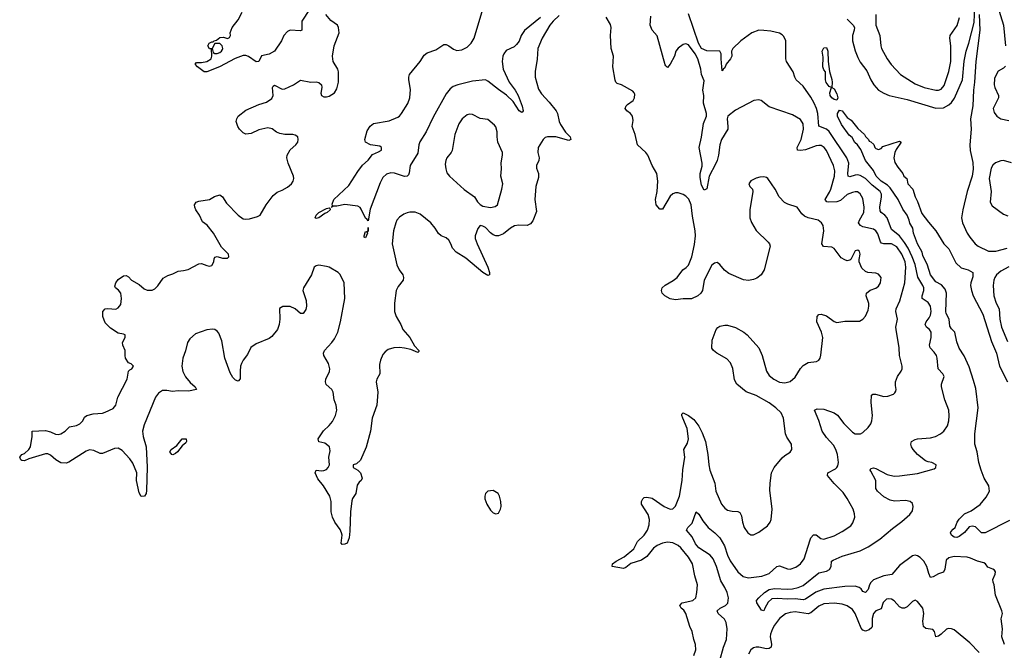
# Model space of a CAD drawing. Header units: inches. Extents: x 1449094 to 1618372, y 389908 to 534307.
# Tile 300 of 494: x 1530053 to 1537616, y 462486 to 467331. Entities that reach past the tile are written whole.
import ezdxf

# ---------------------------------------------------------------- set-up
doc = ezdxf.new("R2010")
doc.units = ezdxf.units.IN
doc.header["$MEASUREMENT"] = 0
doc.layers.add('B5436', color=7, linetype='Continuous')

msp = doc.modelspace()

# ---------------------------------------------------------------- linework, layer by layer
at = {"layer": 'B5436', "color": 5}
for points, elevation in [([(1537554.2, 467470), (1537610.3, 467290), (1537624.4, 467130)], 560), ([(1532279.1, 467410), (1532221.1, 467318.9), (1532220.7, 467250), (1532210, 467245.4), (1532130.2, 467249.8), (1532110, 467239.7), (1532083.1, 467210), (1532064.2, 467170), (1532010, 467089.4), (1531970, 467065.2), (1531910, 467054), (1531890, 467009), (1531870, 467006.3), (1531810, 467048.9), (1531790, 467056.5), (1531770, 467056.2), (1531707.5, 467032.5), (1531588, 466970), (1531489.6, 466929.6), (1531469.2, 466930), (1531419, 466970), (1531402, 466990), (1531410, 467002), (1531450, 467002.8), (1531490, 467010.7), (1531524, 467030), (1531529.2, 467050), (1531526, 467106), (1531510, 467108), (1531498, 467130), (1531508.7, 467150), (1531530, 467162), (1531538, 467162), (1531546, 467170), (1531565.2, 467174.8), (1531590, 467193.4), (1531618, 467198), (1531650, 467186.8), (1531664.7, 467195.3), (1531671.8, 467210), (1531669.2, 467230), (1531685.1, 467270), (1531730, 467330.8), (1531762, 467390)], 580), ([(1534053.2, 467346.8), (1533930, 467247.8), (1533905.1, 467210), (1533890, 467166.9), (1533870, 467139.8), (1533850, 467123.7), (1533790, 467093.8), (1533771.4, 467068.6), (1533764, 467050), (1533758.2, 467010), (1533765.8, 466950), (1533812, 466850), (1533859.2, 466790), (1533882.5, 466750), (1533913, 466667), (1533919.1, 466630), (1533915.8, 466624.2), (1533910, 466619.3), (1533890, 466632), (1533842.5, 466702.6), (1533792, 466752), (1533730, 466794.9), (1533650, 466858.7), (1533630, 466868.3), (1533530, 466857.6), (1533417.3, 466830), (1533382.8, 466817.2), (1533359.5, 466800.5), (1533330, 466760.5), (1533230, 466581.7), (1533174.7, 466470), (1533127.5, 466392.5), (1533118.5, 466370), (1533110, 466305.2), (1533051.5, 466210), (1533045.8, 466154.1), (1533039.9, 466140.1), (1533030, 466129.4), (1533010, 466125.6), (1532932.9, 466152.9), (1532904.2, 466155.8), (1532870, 466145.4), (1532842.2, 466117.8), (1532822.6, 466077.4), (1532745.3, 465874.8), (1532730, 465786), (1532720.2, 465800.2), (1532710, 465805.2), (1532676.6, 465876.6), (1532668.1, 465888.1), (1532650, 465899.5), (1532550, 465912), (1532490, 465897.6), (1532462, 465898), (1532447.3, 465887.3), (1532456.4, 465903.6), (1532454, 465914), (1532467, 465950), (1532581.6, 466058.4), (1532650, 466165.5), (1532686.9, 466213.1), (1532730, 466252.2), (1532763.6, 466296.4), (1532810, 466315.5), (1532832.3, 466330), (1532833.2, 466350), (1532820.2, 466360.2), (1532748, 466370), (1532709, 466390), (1532705.2, 466410), (1532722.7, 466477.3), (1532745.6, 466514.4), (1532770, 466534.9), (1532890, 466554.9), (1532957.5, 466582.5), (1532969.7, 466590.3), (1532985.1, 466610), (1533033.1, 466686.9), (1533049.8, 466730), (1533054.6, 466794.6), (1533041, 466870), (1533041, 466890), (1533047.1, 466910), (1533128.7, 467010), (1533160.4, 467059.6), (1533183.4, 467076.6), (1533250, 467099.7), (1533310, 467140.3), (1533330, 467139.6), (1533350, 467130.3), (1533384, 467104), (1533410, 467094.9), (1533450, 467099.7), (1533490, 467121.3), (1533519.7, 467150), (1533543.9, 467190), (1533610, 467410.8)], 560), ([(1536410, 467336.3), (1536455.7, 467290), (1536464.1, 467270), (1536463.2, 467250), (1536451, 467210), (1536450.9, 467170), (1536470, 467092.4), (1536490, 467040.9), (1536510, 467005.5), (1536558.8, 466938.8), (1536590, 466868.5), (1536612.6, 466830), (1536650, 466790.2), (1536690, 466765.6), (1536730.7, 466750), (1536870, 466716.8), (1537090, 466652.2), (1537150, 466655.1), (1537190, 466676.1), (1537210, 466695.6), (1537232.1, 466727.9), (1537295.1, 466870), (1537307.3, 467012.7), (1537324.1, 467090), (1537344.2, 467150), (1537385.2, 467310), (1537390, 467432)], 540), ([(1534196.9, 467363.1), (1534150, 467319.8), (1534125.1, 467290), (1534066, 467190), (1534033.7, 467110), (1534028.6, 467028.6), (1534013.5, 466933.5), (1534013.6, 466890), (1534037.2, 466797.2), (1534060.7, 466760.7), (1534118.8, 466698.8), (1534172.8, 466630), (1534184.7, 466610), (1534197.3, 466550), (1534207.2, 466527.2), (1534246.2, 466466.2), (1534281.3, 466430), (1534286.8, 466410), (1534270, 466402.4), (1534171.8, 466431.8), (1534107.9, 466432.1), (1534090, 466425.6), (1534072.7, 466410), (1534036.3, 466350), (1534032.7, 466310), (1534044.4, 466270), (1534041.1, 466250), (1534023.2, 466210), (1534023.2, 466190), (1534037.2, 466150), (1534039, 466119), (1534017.5, 466050), (1534009.3, 465950), (1534021.7, 465858.3), (1533993.5, 465786.5), (1533977, 465763), (1533950.2, 465749.8), (1533887.9, 465752.1), (1533852.8, 465747.2), (1533824, 465730), (1533770, 465686.6), (1533730, 465669.4), (1533710, 465669.5), (1533690, 465678), (1533670, 465692.7), (1533630, 465735.1), (1533610, 465746), (1533590, 465749), (1533572.7, 465727.3), (1533552.7, 465670), (1533552.4, 465650), (1533565.7, 465610), (1533648, 465430), (1533662.8, 465390), (1533662, 465370), (1533650, 465365.2), (1533610, 465387.8), (1533478.7, 465498.7), (1533404.7, 465544.7), (1533376.5, 465576.5), (1533365.4, 465610), (1533350, 465637.6), (1533330, 465655.8), (1533290, 465669.7), (1533270, 465688.3), (1533243.1, 465730), (1533210, 465769.7), (1533130, 465835.8), (1533090, 465852.4), (1533050, 465852.8), (1533030, 465848), (1533002.8, 465837.3), (1532970, 465814.5), (1532950.4, 465790), (1532941.3, 465770), (1532924, 465710), (1532914.9, 465610), (1532950, 465446.8), (1532967.2, 465410), (1532997, 465370), (1533002, 465350), (1532997.6, 465330), (1532959.9, 465280.1), (1532946, 465250), (1532932.2, 465152.2), (1532932.4, 465090), (1532946, 465050), (1532980.4, 464990), (1532995.8, 464950), (1533050.2, 464890.2), (1533085.8, 464825.9), (1533118, 464790), (1533118, 464782), (1533110, 464774), (1533058.2, 464798.2), (1533010, 464807.6), (1532970, 464811.9), (1532926, 464810), (1532883.9, 464796.1), (1532859.5, 464780.5), (1532842.3, 464757.7), (1532824.8, 464715.2), (1532817.6, 464682.4), (1532818.7, 464610), (1532795.3, 464570), (1532790.3, 464550), (1532805, 464470), (1532795.4, 464370), (1532760.8, 464270), (1532748.3, 464170), (1532713.5, 464046.5), (1532671.7, 463948.3), (1532641.1, 463918.9), (1532614, 463910), (1532614, 463890), (1532650, 463871.3), (1532670, 463850.7), (1532684.7, 463810), (1532676, 463790), (1532661.1, 463778.9), (1532644.4, 463755.6), (1532634.4, 463690), (1532610, 463652), (1532604.8, 463635.2), (1532595.1, 463550), (1532590, 463402), (1532583.2, 463350), (1532568.9, 463310), (1532550, 463301.2), (1532530, 463299), (1532523.2, 463310), (1532529.1, 463370), (1532525.7, 463390), (1532514.1, 463414.1), (1532474, 463470), (1532456, 463510), (1532446.4, 463550), (1532444.2, 463630), (1532434.7, 463670), (1532386.6, 463750), (1532342.7, 463802.7), (1532323.7, 463850), (1532329.4, 463870.6), (1532370, 463864.9), (1532390, 463866.7), (1532410, 463874.9), (1532423.6, 463890), (1532432.4, 463910), (1532427.8, 463970), (1532438.7, 464018.7), (1532432, 464050), (1532396.6, 464076.6), (1532350, 464089), (1532345.2, 464110), (1532386.4, 464173.6), (1532430, 464212.7), (1532455, 464244.9), (1532478.3, 464290), (1532488.3, 464331.7), (1532482.7, 464370), (1532468.8, 464410), (1532461.7, 464470), (1532450.6, 464490.6), (1532408, 464528), (1532401.1, 464550), (1532403.5, 464570), (1532432.3, 464627.7), (1532434.3, 464650), (1532424, 464690), (1532388.7, 464750), (1532387.4, 464770), (1532394.3, 464790), (1532449.6, 464850), (1532470, 464879.3), (1532496.4, 464930), (1532517.6, 465010), (1532549.8, 465190), (1532545.1, 465310), (1532514.5, 465374.5), (1532499, 465390), (1532430, 465429.3), (1532410, 465435.1), (1532350, 465446), (1532330, 465441.2), (1532316, 465430), (1532294.9, 465370), (1532232.7, 465270), (1532228.4, 465250), (1532253, 465173), (1532255.3, 465130), (1532250, 465104), (1532230, 465072.7), (1532210, 465072.7), (1532169.3, 465110), (1532130, 465127.3), (1532073.4, 465126.6), (1532047.5, 465112.5), (1532050.5, 465030), (1532046, 464990), (1532033, 464950), (1531990, 464898), (1531970, 464880.7), (1531870, 464840.9), (1531827.4, 464812.6), (1531802, 464758), (1531770, 464716), (1531757, 464690), (1531750.3, 464670), (1531746.7, 464630), (1531747.1, 464572.9), (1531730, 464554), (1531710, 464561.2), (1531690, 464581.2), (1531670, 464619.3), (1531628.3, 464731.7), (1531604.4, 464864.4), (1531581.7, 464921.7), (1531570, 464939.3), (1531551.3, 464951.3), (1531534.7, 464954.7), (1531490, 464948), (1531402.4, 464917.6), (1531359.9, 464880.1), (1531342.6, 464850), (1531327, 464787), (1531306.4, 464730), (1531298.5, 464670), (1531307.2, 464627.2), (1531326.6, 464586.6), (1531363, 464543), (1531401, 464510), (1531411.3, 464490), (1531350, 464477.6), (1531270, 464480.7), (1531226, 464474), (1531182.4, 464482.4), (1531150, 464481.6), (1531118.4, 464461.6), (1531096.4, 464430), (1531010, 464219.3), (1530997, 464170), (1531002.4, 464130), (1531024.7, 464050), (1531032.8, 463892.8), (1531027.2, 463712.8), (1531023.8, 463690), (1531010.5, 463670), (1530986.7, 463666.7), (1530970, 463696), (1530950.7, 463790), (1530951.6, 463850), (1530922.9, 463922.9), (1530897.8, 463957.8), (1530841.2, 464021.2), (1530810, 464039.8), (1530782.5, 464037.4), (1530690, 463997.2), (1530670, 463998.5), (1530622.3, 464022.3), (1530590, 464025.6), (1530564.7, 464015.3), (1530430, 463932.2), (1530410, 463924.9), (1530370, 463926.9), (1530330.8, 463950), (1530290, 463986), (1530270, 463995), (1530250, 463996.5), (1530122.4, 463957.6), (1530090, 463942.7), (1530070, 463943.8), (1530061.1, 463950), (1530053, 463970), (1530069.6, 463990), (1530090, 463999.5), (1530124.2, 464030), (1530135.1, 464050), (1530149.2, 464130), (1530149.4, 464170.6), (1530250, 464174.8), (1530290, 464164.9), (1530327.7, 464147.7), (1530350, 464145.2), (1530370, 464150.2), (1530402, 464170), (1530435.6, 464204.4), (1530490, 464213.6), (1530514.7, 464225.3), (1530539.2, 464250), (1530550, 464276.3), (1530569.2, 464290), (1530617.8, 464302.2), (1530690, 464308.7), (1530710, 464315.8), (1530770, 464345), (1530790.8, 464370), (1530805.7, 464430), (1530878.3, 464570), (1530890, 464632), (1530898, 464642), (1530914, 464650), (1530928, 464670), (1530910, 464688), (1530890, 464695.3), (1530866.6, 464730), (1530862, 464750), (1530862.9, 464790), (1530844.5, 464830), (1530842.7, 464850), (1530862.7, 464890), (1530864, 464910), (1530850, 464916.2), (1530810, 464921.6), (1530750, 464961), (1530710, 465002), (1530691.5, 465050), (1530692.3, 465090), (1530709.6, 465110.4), (1530730, 465113.4), (1530792.1, 465107.9), (1530810, 465118), (1530830, 465142), (1530836, 465190), (1530829.3, 465230), (1530812, 465252), (1530789.2, 465270), (1530784.8, 465284.8), (1530792.3, 465310), (1530810, 465336.3), (1530850, 465364), (1530870, 465366.8), (1530890, 465356), (1530911, 465330), (1530970, 465295.5), (1531010, 465263), (1531032.1, 465252.1), (1531070, 465253.7), (1531090, 465263.7), (1531113.7, 465286.3), (1531154.6, 465345.4), (1531190, 465366.7), (1531230, 465379.5), (1531270, 465399.5), (1531310, 465403.1), (1531347.2, 465412.8), (1531430, 465455.8), (1531450, 465457.6), (1531490, 465441.6), (1531510, 465438.4), (1531530, 465443.8), (1531543.6, 465470), (1531546, 465494), (1531552.7, 465507.3), (1531569.4, 465510.6), (1531610, 465498.7), (1531650, 465498.8), (1531659.3, 465510), (1531656, 465530), (1531602.3, 465582.3), (1531540.5, 465690), (1531491.8, 465751.8), (1531458.3, 465778.3), (1531435.1, 465830), (1531406, 465870), (1531397.6, 465890), (1531395.6, 465910), (1531409.4, 465930), (1531430, 465937.4), (1531509.7, 465950.3), (1531550, 465972.7), (1531590, 465984.9), (1531610, 465970.8), (1531642, 465922), (1531730, 465828.2), (1531770, 465802.4), (1531790, 465797.6), (1531818, 465802), (1531880.8, 465819.2), (1531900.9, 465830), (1531947.3, 465910), (1531998.7, 465981.3), (1532030, 466004.9), (1532070, 466020.4), (1532110, 466043.8), (1532139.5, 466070), (1532154.5, 466090), (1532159.5, 466110), (1532157, 466130), (1532114, 466230), (1532105.1, 466270), (1532106.6, 466290), (1532129.6, 466330.4), (1532174, 466370), (1532188.7, 466390), (1532193.2, 466410), (1532188.7, 466430), (1532170, 466444), (1532150, 466449), (1532090, 466449.3), (1532050, 466457.2), (1532026.8, 466466.8), (1531991.9, 466491.9), (1531960.2, 466500.2), (1531890, 466485.6), (1531830, 466458), (1531790, 466452.7), (1531770, 466462.7), (1531741.2, 466490), (1531729.3, 466510), (1531716, 466550), (1531720.7, 466570), (1531732, 466590), (1531790, 466635.5), (1531890, 466679.3), (1531950, 466698.7), (1531990, 466726.4), (1532001.1, 466750), (1531995.1, 466810), (1531999, 466821), (1532010, 466827.3), (1532070, 466798.4), (1532090, 466799.5), (1532156, 466830), (1532210, 466866.8), (1532290, 466852.4), (1532330, 466853.7), (1532350, 466848.2), (1532370.4, 466830), (1532374.9, 466810), (1532367.1, 466767.1), (1532371.3, 466750), (1532390, 466738.8), (1532410, 466737.3), (1532430, 466743), (1532471.6, 466770), (1532490, 466801), (1532502.4, 466850), (1532501.6, 466930), (1532497.6, 466950), (1532461.3, 467010), (1532456.3, 467050), (1532469.7, 467130), (1532507, 467230), (1532502.7, 467270), (1532493.2, 467290), (1532444, 467324), (1532404.2, 467370)], 580), ([(1535232.4, 462447.6), (1535247.1, 462490), (1535244.5, 462530), (1535231, 462570), (1535219.1, 462630), (1535201.4, 462670), (1535170.8, 462770), (1535153.6, 462793.6), (1535133.3, 462810), (1535122.4, 462830), (1535140.9, 462850), (1535224.5, 462870), (1535245.7, 462890), (1535254.8, 462930), (1535258.9, 462990), (1535238.2, 463058.1), (1535219.8, 463150), (1535190, 463201.1), (1535130, 463274.5), (1535110, 463291.9), (1535070, 463312.4), (1535030, 463316), (1534990, 463308.2), (1534950, 463290.6), (1534920.2, 463270), (1534870, 463208.1), (1534830, 463178), (1534747.4, 463152.6), (1534710, 463123.1), (1534690, 463115.4), (1534604, 463130), (1534606.6, 463150), (1534634, 463170), (1534696.3, 463203.7), (1534770, 463265.5), (1534797.5, 463322.5), (1534849.8, 463370), (1534875.7, 463410), (1534888, 463450), (1534890.6, 463490), (1534880.2, 463530), (1534828.2, 463610), (1534828.2, 463630), (1534839.7, 463650), (1534850, 463659), (1534870, 463664), (1534910, 463654), (1535002.4, 463590), (1535050, 463570.3), (1535070, 463572.4), (1535090, 463594), (1535119.8, 463670), (1535141.8, 463790), (1535147.1, 463872.9), (1535162.2, 463970), (1535154.3, 464030), (1535181.2, 464078.8), (1535189.8, 464110), (1535181.1, 464190), (1535146, 464270), (1535139, 464290), (1535140.2, 464299.8), (1535150, 464310.7), (1535190, 464290.5), (1535230, 464259.3), (1535270, 464208), (1535295.9, 464155.9), (1535320.7, 464090), (1535339.7, 463990), (1535345.5, 463910), (1535353.1, 463870), (1535391.4, 463771.4), (1535400.3, 463710), (1535444.9, 463610), (1535470, 463577.6), (1535490, 463563.1), (1535524.4, 463555.6), (1535570, 463553), (1535584.7, 463544.7), (1535598.3, 463518.3), (1535604.9, 463470), (1535617.1, 463430), (1535644.9, 463390), (1535670, 463374), (1535690, 463373.4), (1535730, 463392.7), (1535796.6, 463443.4), (1535818.4, 463470), (1535825.6, 463490), (1535834, 463570), (1535816.1, 463716.1), (1535816.9, 463770), (1535827.6, 463850), (1535847.8, 463890), (1535910, 463965.5), (1535930, 463983.8), (1535971.5, 464008.5), (1535982.7, 464030), (1535980.9, 464070), (1535944.5, 464124.5), (1535934.7, 464150), (1535920.4, 464270), (1535903.1, 464310), (1535861.7, 464350), (1535810, 464387.7), (1535710, 464443.9), (1535632.9, 464472.9), (1535560.9, 464530), (1535543.3, 464563.3), (1535531.5, 464651.5), (1535513.8, 464693.8), (1535485.4, 464725.4), (1535408.7, 464770), (1535382, 464790), (1535370, 464808), (1535373.2, 464870), (1535403.7, 464950), (1535414.2, 464965.8), (1535430, 464977.3), (1535470, 464985.5), (1535490, 464983.8), (1535550, 464966.7), (1535615.5, 464930), (1535640.4, 464910), (1535730, 464810.6), (1535755.8, 464750), (1535789.1, 464630), (1535810, 464597.6), (1535844.9, 464570), (1535890, 464546), (1535930, 464540.8), (1535970, 464552), (1536010, 464584.4), (1536050, 464650.4), (1536070, 464674.4), (1536110, 464696.4), (1536173.8, 464706.2), (1536190, 464714.8), (1536200.9, 464730), (1536207.5, 464752.5), (1536221.1, 464890), (1536211.7, 464931.7), (1536177, 465010), (1536177.2, 465050), (1536190, 465066), (1536210, 465067.7), (1536250, 465055.5), (1536310, 465013.4), (1536330, 465006), (1536390, 465014.9), (1536504.1, 465015.9), (1536530, 465030.6), (1536550, 465054), (1536570, 465100.7), (1536576, 465130), (1536575.6, 465150), (1536555.1, 465210), (1536558.4, 465230), (1536586, 465254), (1536630, 465268.4), (1536650, 465284.9), (1536664.5, 465310), (1536669.3, 465350), (1536650, 465377.2), (1536630, 465383.7), (1536568.2, 465388.2), (1536550, 465396.2), (1536522.7, 465422.7), (1536500.7, 465470), (1536500.5, 465490), (1536509.6, 465530), (1536504.5, 465550), (1536490, 465561.6), (1536470, 465555.6), (1536437.3, 465490), (1536430, 465483.7), (1536410, 465479.7), (1536390, 465485.7), (1536362.7, 465502.7), (1536310, 465574.3), (1536290, 465583.5), (1536227.7, 465587.7), (1536214, 465610), (1536228.4, 465710), (1536223.5, 465750), (1536213, 465770), (1536186, 465790), (1536110, 465809.7), (1536081.8, 465821.8), (1536060.3, 465840.3), (1536026, 465890), (1535954, 465914), (1535927.9, 465927.9), (1535885.6, 465970), (1535856.2, 466030), (1535799.3, 466110), (1535790, 466118), (1535770, 466123.7), (1535738.5, 466121.5), (1535710, 466112.7), (1535670, 466092.3), (1535654, 466070), (1535660.7, 466050), (1535680.7, 466030), (1535685.5, 466010), (1535661.3, 465870), (1535662.4, 465810), (1535673.5, 465773.5), (1535710, 465710.6), (1535802.2, 465622.2), (1535812.2, 465610), (1535816.5, 465590), (1535771.5, 465410), (1535749.3, 465370.7), (1535715.5, 465344.5), (1535690, 465334), (1535650, 465326.6), (1535612.6, 465332.6), (1535501.2, 465381.2), (1535466.8, 465406.8), (1535430, 465449.3), (1535410, 465465.2), (1535390, 465461.2), (1535370, 465444), (1535310.4, 465330), (1535298.9, 465250), (1535284.9, 465230), (1535261.6, 465210), (1535212.7, 465187.3), (1535150, 465187.1), (1535090, 465179.3), (1535050, 465186), (1535007.4, 465210), (1534988.2, 465230), (1534982.2, 465250), (1534988.3, 465271.7), (1535010, 465290.9), (1535073.5, 465326.5), (1535102.6, 465350), (1535145.4, 465410), (1535172.4, 465427.6), (1535190, 465446.3), (1535215.3, 465510), (1535235.7, 465604.3), (1535243.7, 465670), (1535241.6, 465710), (1535221.5, 465821.5), (1535211.2, 465910), (1535191.5, 465951.5), (1535170, 465974.8), (1535150, 465988.7), (1535110, 466000.4), (1535090, 465999.8), (1535070, 465992.4), (1535050, 465976.3), (1534990, 465876), (1534970, 465875.1), (1534942.4, 465910), (1534937.7, 465950), (1534949.8, 466010), (1534953.5, 466090), (1534945.8, 466150), (1534912.2, 466210), (1534878, 466290), (1534863.7, 466310), (1534799.6, 466370), (1534780.7, 466450), (1534758, 466510), (1534764.4, 466555.6), (1534759.7, 466590), (1534744.2, 466610), (1534716.2, 466630), (1534704.2, 466650), (1534711.8, 466670), (1534720.9, 466679.1), (1534765.2, 466710), (1534776, 466730), (1534778, 466758), (1534774, 466770), (1534762, 466782), (1534675.3, 466830), (1534642, 466842), (1534631.8, 466851.8), (1534626.2, 466866.2), (1534608.2, 466970), (1534613.3, 467050), (1534596.9, 467110), (1534592.2, 467210), (1534596.4, 467270), (1534590, 467295.1), (1534557.4, 467350)], 580), ([(1535430, 462408.4), (1535458.2, 462510), (1535483.1, 462570), (1535488.1, 462650), (1535480.4, 462700.4), (1535465.9, 462725.9), (1535418, 462770), (1535411.6, 462790), (1535434.5, 462810), (1535475.6, 462830), (1535491.5, 462848.5), (1535496.2, 462890), (1535486.3, 462930), (1535470, 462967.8), (1535439.1, 463019.1), (1535406.5, 463130), (1535380.8, 463190), (1535356.6, 463216.6), (1535270, 463274), (1535245.2, 463305.2), (1535217.9, 463357.9), (1535175.6, 463410), (1535185.1, 463430), (1535218.2, 463461.8), (1535249.8, 463550.2), (1535270, 463532), (1535301.4, 463481.4), (1535342.4, 463430), (1535393.6, 463390), (1535430, 463351.3), (1535465.9, 463290), (1535490, 463216.5), (1535510, 463172.7), (1535570, 463090.2), (1535610, 463054.2), (1535650, 463042.4), (1535754.7, 463054.7), (1535810, 463075.8), (1535869.7, 463130), (1535890, 463135.8), (1535950, 463112.7), (1535970, 463110.3), (1536015.7, 463124.3), (1536050, 463150.4), (1536079.7, 463190), (1536124, 463336), (1536130, 463350.4), (1536150, 463372.4), (1536170, 463372.2), (1536206.2, 463346.2), (1536230, 463340.8), (1536310, 463366), (1536370, 463398.5), (1536436.3, 463443.7), (1536453.2, 463466.8), (1536466.9, 463510), (1536466.2, 463533.8), (1536456, 463570), (1536410, 463653.3), (1536378.4, 463698.4), (1536310, 463767.3), (1536258, 463830), (1536261.2, 463850), (1536318.5, 463881.5), (1536329.7, 463890.3), (1536336.6, 463903.4), (1536341.7, 463930), (1536334.2, 463990), (1536321.4, 464030), (1536303.5, 464063.5), (1536250, 464121.3), (1536217.2, 464170), (1536192.1, 464252.1), (1536159, 464330), (1536179.3, 464340.7), (1536230, 464338.9), (1536310.2, 464310.2), (1536334, 464294), (1536384.2, 464230), (1536450, 464161.6), (1536470, 464148.7), (1536511.3, 464148.7), (1536530, 464158.8), (1536570, 464198.8), (1536590, 464226), (1536599.5, 464250), (1536603.6, 464290), (1536592.2, 464390), (1536594.8, 464445.2), (1536606.6, 464453.4), (1536626.3, 464453.7), (1536690, 464437.1), (1536721.2, 464438.8), (1536764.8, 464455.2), (1536776.2, 464463.8), (1536783.2, 464476.8), (1536786, 464490), (1536779.6, 464519.6), (1536779.7, 464550), (1536796, 464590), (1536823.1, 464630), (1536830.9, 464650), (1536832.2, 464670), (1536811, 464750), (1536807.1, 464810), (1536784.4, 464950), (1536782.6, 464970), (1536796.1, 465030), (1536782.2, 465090), (1536784.8, 465110), (1536814.6, 465170), (1536851.1, 465308.9), (1536859.9, 465430), (1536853.5, 465470), (1536829.9, 465530), (1536790, 465585), (1536750, 465608.6), (1536690, 465609.1), (1536673.8, 465613.8), (1536664.3, 465624.3), (1536645, 465685), (1536629.9, 465709.9), (1536610, 465721), (1536530, 465740.2), (1536511.1, 465750), (1536501.7, 465761.7), (1536497.2, 465770), (1536504.8, 465790), (1536535.7, 465850), (1536540.2, 465890), (1536530, 465957.2), (1536510, 465993.6), (1536488, 466008), (1536470, 466009.7), (1536450, 466004.4), (1536410, 465987.1), (1536357.7, 465942.3), (1536328.8, 465931.2), (1536268.6, 465928.6), (1536252.9, 465932.9), (1536243.6, 465943.6), (1536240.4, 465950), (1536273.8, 466006.2), (1536282.7, 466030), (1536310.5, 466130), (1536313.8, 466170), (1536303.5, 466210), (1536250, 466327.3), (1536233.5, 466350), (1536210, 466363.9), (1536190, 466365.8), (1536170, 466362.3), (1536090, 466332.4), (1536050, 466326.1), (1536028.1, 466328.1), (1536024.8, 466350), (1536054.4, 466410), (1536073, 466490), (1536069.7, 466530), (1536050, 466564.2), (1535990, 466599.1), (1535810, 466662.6), (1535749.2, 466710), (1535730, 466716.4), (1535690.8, 466710), (1535550, 466635.8), (1535492.7, 466590), (1535486, 466570), (1535493.4, 466510), (1535491.2, 466490), (1535443.2, 466410), (1535430, 466369.3), (1535419.8, 466290), (1535410.1, 466249.9), (1535398.7, 466221.3), (1535347.7, 466130), (1535330, 466032.3), (1535310, 466020.9), (1535290, 466060.9), (1535278.5, 466118.5), (1535279.9, 466150), (1535294.2, 466205.8), (1535295.9, 466230), (1535272.6, 466350), (1535290, 466428), (1535305.1, 466534.9), (1535329.6, 466590.4), (1535329.7, 466610), (1535306.6, 466690), (1535307.8, 466750), (1535299.8, 466790), (1535310, 466862), (1535289.6, 466910), (1535286, 466950), (1535261.2, 467030), (1535240.2, 467070), (1535190, 467137.4), (1535170, 467145.6), (1535150, 467139.6), (1535110, 467112.6), (1535093.7, 467090), (1535081.5, 467050), (1535050, 466989.3), (1535030, 466962.7), (1535016.6, 466976.6), (1535010, 466985.2), (1534950, 467207.6), (1534910, 467251.2), (1534894.6, 467290), (1534901.1, 467358.9)], 560), ([(1537617.2, 462530), (1537597.2, 462590), (1537602.7, 462650), (1537592.7, 462727.3), (1537601.2, 462770), (1537597.2, 462790), (1537547, 462910), (1537537.6, 462990), (1537529.5, 463010.5), (1537527, 463030), (1537546.6, 463070), (1537549.3, 463089.3), (1537540.7, 463100.7), (1537528.7, 463110), (1537490, 463123.7), (1537471.1, 463151.1), (1537458.3, 463158.3), (1537410, 463170.9), (1537355.3, 463195.3), (1537330, 463201.4), (1537230, 463207.7), (1537190, 463195.6), (1537170, 463178.4), (1537159.6, 463110), (1537150, 463087.6), (1537110, 463074), (1537070, 463049.7), (1537050, 463045.6), (1537035.8, 463075.8), (1537020.6, 463130), (1536997.3, 463170), (1536970, 463199.4), (1536950, 463211.9), (1536930, 463216.3), (1536910, 463211.1), (1536810, 463138.3), (1536752.1, 463067.9), (1536690, 463057.8), (1536610, 463027.3), (1536590, 463007), (1536580.4, 462990), (1536570, 462953.3), (1536550, 462929.8), (1536530, 462936.9), (1536517.4, 462957.4), (1536501.4, 462970), (1536470, 462978.7), (1536390, 462975.2), (1536230, 462956.3), (1536168.2, 462931.8), (1536090, 462878.8), (1536070, 462875.2), (1536010, 462882.8), (1535950, 462878), (1535870, 462884.7), (1535830, 462880.8), (1535802.9, 462857.2), (1535776, 462810), (1535770, 462788.7), (1535750, 462794), (1535714.5, 462850), (1535713.6, 462870), (1535731.2, 462890), (1535773.1, 462930), (1535810, 462954.5), (1535850, 462962.1), (1535950, 462955.8), (1535990, 462957.7), (1536032.5, 462967.5), (1536070, 462985.4), (1536190, 463081.3), (1536250, 463094.7), (1536272.8, 463107.2), (1536286, 463130), (1536289.7, 463170), (1536300.9, 463179.1), (1536369.5, 463210), (1536509.6, 463250), (1536570, 463281.4), (1536660, 463340), (1536757.1, 463422.9), (1536830, 463475.2), (1536890, 463529.1), (1536910, 463558), (1536916.4, 463590), (1536910, 463614), (1536892, 463630), (1536856, 463636), (1536773, 463633), (1536739.7, 463639.8), (1536690, 463665.1), (1536640.9, 463710), (1536629.6, 463730), (1536629.5, 463790), (1536590, 463862), (1536586.6, 463870), (1536590, 463882), (1536610, 463887.3), (1536630, 463882.4), (1536717.4, 463837.4), (1536770, 463824.7), (1536810, 463826.2), (1536950, 463844.9), (1537078.4, 463881.6), (1537089, 463890), (1537093.2, 463910), (1537058, 463930), (1537030, 463934), (1537010, 463942.9), (1536950, 463991.5), (1536914.7, 464030), (1536903.5, 464050), (1536897.6, 464070), (1536902, 464090), (1536930, 464106.4), (1536948, 464110), (1537050, 464118), (1537087, 464130), (1537125.1, 464150), (1537152, 464170), (1537178.4, 464210), (1537189.6, 464250), (1537192.9, 464287.1), (1537189.7, 464330), (1537158, 464410), (1537132.6, 464510), (1537134.7, 464530), (1537153.6, 464590), (1537144.5, 464610), (1537106.6, 464650), (1537101.1, 464730), (1537094, 464750), (1537077.2, 464777.2), (1537047.2, 464810), (1537041.8, 464830), (1537054.3, 464890), (1537053.3, 464930), (1537041.7, 464950), (1537018, 464970), (1537008.4, 464990), (1537015.3, 465010), (1537039.7, 465040.3), (1537050, 465061.6), (1537053.6, 465090), (1537049.3, 465129.3), (1537030, 465159.4), (1536984, 465190), (1536984.5, 465210), (1536997, 465250), (1536996.8, 465270), (1536990.5, 465290), (1536952.5, 465352.5), (1536931.5, 465450), (1536909, 465510), (1536877, 465577), (1536850, 465620.4), (1536810, 465670.4), (1536750, 465718.9), (1536716.4, 465810), (1536699.3, 465830), (1536670.5, 465850.5), (1536662.8, 465862.8), (1536660.7, 465890), (1536672.8, 465970), (1536671.9, 465990), (1536663, 466010), (1536600.3, 466060.3), (1536550, 466109.9), (1536510, 466135.1), (1536490, 466139.5), (1536470, 466137.5), (1536430, 466124.5), (1536416.3, 466130), (1536413.3, 466150), (1536421, 466230), (1536406.7, 466270), (1536270, 466471), (1536250, 466490.5), (1536192.2, 466512.2), (1536182.8, 466610), (1536172.6, 466650), (1536155.4, 466690), (1536130, 466734.8), (1536070, 466821.3), (1536018.4, 466870), (1536006, 466890), (1535993.6, 466930), (1535943.7, 467010), (1535938, 467030), (1535937.7, 467170), (1535921.4, 467201.4), (1535910, 467214.7), (1535890, 467226.6), (1535822.6, 467242.6), (1535770, 467248.9), (1535729.8, 467249.8), (1535676.5, 467230), (1535593.1, 467170), (1535530.9, 467110), (1535520.5, 467090), (1535522.3, 467050), (1535514, 467030), (1535480.2, 466990), (1535470, 466961.2), (1535456, 466950), (1535450, 466938), (1535440.7, 467030), (1535441.8, 467070), (1535431.6, 467090), (1535330, 467091.4), (1535290.4, 467110), (1535265.7, 467150), (1535190, 467376.9)], 540), ([(1536630.3, 467370), (1536627.9, 467290), (1536660.3, 467210), (1536667.8, 467130), (1536673.8, 467110), (1536715.5, 467030), (1536746.4, 466986.4), (1536818.5, 466910), (1536930, 466837.8), (1537000.7, 466810), (1537089.7, 466790.3), (1537109.7, 466790.2), (1537130, 466798), (1537153.5, 466826.5), (1537190, 466933.4), (1537204.5, 467010), (1537206.2, 467130), (1537198.2, 467190), (1537201, 467210), (1537254.2, 467285.8), (1537271.1, 467348.9)], 560), ([(1537423.5, 467370), (1537427.3, 467250), (1537398.2, 467010), (1537387.8, 466850), (1537378.6, 466790), (1537374, 466670), (1537357.1, 466570), (1537361.5, 466490), (1537350.3, 466369.7), (1537352.6, 466327.4), (1537374.1, 466234.1), (1537376.4, 466183.6), (1537367.9, 466130), (1537329.4, 466010), (1537296.6, 465870), (1537288.2, 465810), (1537294.7, 465770), (1537330.4, 465690), (1537350, 465659.1), (1537392.2, 465610), (1537415.5, 465590), (1537494, 465554), (1537550, 465553.2), (1537636.7, 465576.7)], 540), ([(1537625, 466975.1), (1537610, 466959.7), (1537570, 466934.5), (1537552.4, 466907.6), (1537541.8, 466878.2), (1537539, 466830), (1537543.6, 466810), (1537570.3, 466750), (1537570.3, 466730), (1537530.5, 466650), (1537538, 466618), (1537558.8, 466590), (1537590.3, 466570.3), (1537650, 466557)], 560), ([(1537656.9, 463483.1), (1537470, 463389.8), (1537440.9, 463390), (1537394, 463434), (1537370, 463440.9), (1537345.5, 463434.5), (1537310, 463391.8), (1537270, 463360.7), (1537250, 463353.6), (1537230, 463355.6), (1537209.4, 463370), (1537202, 463390), (1537204.4, 463395.6), (1537222, 463418), (1537239.3, 463430), (1537254.5, 463470), (1537270, 463493.4), (1537310, 463534.9), (1537361.6, 463558.4), (1537430, 463606.8), (1537477.4, 463662.6), (1537501.1, 463710), (1537497.4, 463750), (1537460.5, 463810), (1537437.6, 463870), (1537420.5, 463930), (1537408.2, 464010), (1537389.5, 464070.5), (1537389.4, 464150), (1537415.8, 464350), (1537396.6, 464496.6), (1537380.1, 464560.1), (1537345, 464665), (1537308, 464748), (1537270, 464806.6), (1537250, 464855.3), (1537235.1, 464930), (1537210, 464955.1), (1537197.1, 464977.1), (1537193.6, 465030), (1537170, 465073.2), (1537166.6, 465090), (1537171.8, 465230), (1537161.4, 465261.5), (1537134, 465294), (1537090, 465316.9), (1537049.7, 465370), (1537024.7, 465444.7), (1536990, 465519), (1536984.4, 465544.4), (1536950, 465609.3), (1536925.2, 465670), (1536918, 465690), (1536914, 465730), (1536890, 465768), (1536886, 465790), (1536870, 465828.7), (1536835.9, 465875.9), (1536800.4, 465950), (1536738.9, 466038.9), (1536718.7, 466058.7), (1536671.2, 466090), (1536632.3, 466130), (1536610, 466173.2), (1536549.4, 466250), (1536515.1, 466335.1), (1536488.7, 466370), (1536467.2, 466387.2), (1536446.8, 466426.8), (1536423.8, 466443.8), (1536365.3, 466525.3), (1536334.3, 466590), (1536334, 466610), (1536350, 466634.8), (1536370, 466631), (1536410, 466580.7), (1536438.4, 466558.4), (1536490, 466496), (1536542, 466450), (1536550, 466434), (1536574, 466410), (1536578, 466398), (1536590, 466394), (1536612.7, 466372.7), (1536622, 466350), (1536630, 466342), (1536650, 466334), (1536670, 466342), (1536684, 466356), (1536810, 466397.3), (1536824.7, 466390), (1536786, 466334), (1536775.3, 466310), (1536768.2, 466270), (1536774.6, 466234.6), (1536797.1, 466197.1), (1536836, 466150), (1536844.7, 466130), (1536866, 466110), (1536874.8, 466070), (1536913.4, 466030), (1536930.5, 465970), (1536950, 465934.8), (1536983.1, 465843.1), (1537034.5, 465774.5), (1537090.4, 465710), (1537150.3, 465610.3), (1537190, 465570.6), (1537242.9, 465462.9), (1537285.1, 465425.1), (1537338, 465410), (1537373.4, 465390), (1537374.9, 465354.9), (1537358.7, 465310), (1537356, 465290), (1537363.1, 465250), (1537377.8, 465210), (1537450.2, 465070), (1537518.4, 464858.4), (1537555.7, 464770), (1537579.3, 464670), (1537641.5, 464550)], 520), ([(1537670, 466232.3), (1537610, 466249.6), (1537590, 466247.8), (1537548, 466232), (1537527.1, 466212.9), (1537513.7, 466190), (1537499, 466110), (1537515.3, 466010), (1537507.2, 465930), (1537521.8, 465901.8), (1537610, 465838), (1537643.1, 465823.1)], 560), ([(1537650, 465432.7), (1537590, 465400.2), (1537556.6, 465370), (1537542.8, 465350), (1537534.8, 465330), (1537529.3, 465290), (1537536.3, 465210), (1537554.4, 465154.4), (1537575.5, 465110), (1537582.5, 465030), (1537595.5, 464970), (1537640, 464860)], 540), ([(1537422.4, 462470), (1537350, 462544.5), (1537230, 462644.2), (1537210, 462652.4), (1537186.7, 462653.3), (1537172.3, 462647.7), (1537130, 462609.3), (1537110, 462596), (1537089.3, 462589.3), (1537079.3, 462630), (1537067, 462647), (1537013, 462653), (1536995.6, 462670), (1536989.8, 462710), (1536996.8, 462770), (1536989.8, 462809.8), (1536950, 462860.7), (1536930, 462872), (1536910, 462861.6), (1536870, 462821.1), (1536850, 462811.1), (1536831.1, 462811.1), (1536810, 462820.5), (1536770, 462866), (1536750, 462878.3), (1536730, 462882), (1536710, 462878.7), (1536685.5, 462854.5), (1536670, 462805.1), (1536630, 462789.6), (1536611.3, 462768.7), (1536601.1, 462730), (1536601.7, 462670), (1536598, 462662), (1536577.4, 462642.6), (1536550, 462634.2), (1536530, 462639.8), (1536516.2, 462656.2), (1536470, 462769.7), (1536450, 462799.7), (1536410, 462828.5), (1536370, 462839.8), (1536310, 462847.4), (1536230, 462842.8), (1536190, 462826), (1536130, 462774), (1536110, 462767.2), (1536010, 462781), (1535970, 462776.8), (1535934.6, 462765.4), (1535890, 462731.2), (1535850, 462678.3), (1535835.2, 462650), (1535820.2, 462610), (1535817.4, 462590), (1535827.1, 462532.9), (1535824, 462510), (1535810, 462499.5), (1535790, 462498.3), (1535730, 462511.6), (1535710, 462510.8), (1535690, 462504.2), (1535670, 462489.7), (1535650, 462455.6)], 560)]:
    msp.add_lwpolyline(points, dxfattribs=dict(at, elevation=elevation))
for points, elevation in [([(1531590, 467148.7), (1531552, 467148), (1531532, 467110), (1531538, 467078), (1531552, 467072), (1531570, 467071.3), (1531590, 467078.8), (1531604, 467090), (1531610, 467102), (1531612.7, 467110), (1531608.7, 467130)], 580), ([(1536330, 466714), (1536310, 466717), (1536290, 466732), (1536278, 466750), (1536275.1, 466770), (1536288, 466810), (1536270, 466817.2), (1536247.9, 466848), (1536242.2, 466870), (1536242, 466930), (1536230, 466946), (1536221.8, 466970), (1536223.3, 467043.3), (1536218, 467090), (1536230, 467114.9), (1536250, 467118.8), (1536261.6, 467090), (1536263.8, 467010), (1536272.4, 466932.4), (1536291.8, 466871.8), (1536294.4, 466850), (1536291.3, 466811.3), (1536310, 466801), (1536330, 466761), (1536338, 466730)], 520), ([(1533510, 466606), (1533490, 466600.9), (1533450.6, 466570), (1533425.7, 466530), (1533395.8, 466450), (1533373.6, 466326.4), (1533367.2, 466310), (1533334.9, 466270), (1533325.3, 466250), (1533320.8, 466220.8), (1533325.3, 466185.2), (1533334.6, 466154.6), (1533353.4, 466130), (1533466.2, 466026.2), (1533546.8, 465970), (1533570, 465931), (1533590, 465910.8), (1533610, 465898.8), (1533670, 465887.3), (1533704.7, 465895.3), (1533722, 465910), (1533755.8, 466030), (1533762.9, 466070), (1533749.7, 466129.7), (1533753.6, 466186.4), (1533751.2, 466231.2), (1533761.4, 466290), (1533760.8, 466310), (1533725.8, 466390), (1533719.7, 466430), (1533719.6, 466470), (1533710, 466508.7), (1533701.3, 466521.3), (1533650, 466563.7), (1533590, 466571.8), (1533530, 466602)], 580), ([(1532330, 465802.7), (1532322.7, 465810), (1532329.7, 465830), (1532349.6, 465850), (1532410, 465880.5), (1532430, 465884.7), (1532438, 465878), (1532437.3, 465870), (1532415.5, 465850), (1532396.7, 465843.3), (1532350, 465808.2)], 560), ([(1532710, 465655.3), (1532700.2, 465660.2), (1532699, 465670), (1532710, 465704.7), (1532718, 465702), (1532728.9, 465711.1), (1532730, 465734), (1532730, 465706), (1532722, 465698), (1532724.7, 465690)], 560), ([(1531230, 463988.7), (1531222, 463990), (1531205.2, 464010), (1531215.3, 464030), (1531260.2, 464059.8), (1531302, 464110), (1531331.5, 464110), (1531335.2, 464090), (1531330, 464079.6), (1531302, 464058), (1531264.9, 464010), (1531250, 463997)], 580), ([(1533690, 463714), (1533650, 463709), (1533631, 463690), (1533624.9, 463670), (1533625.5, 463650), (1533640.5, 463610), (1533670, 463564), (1533690, 463542.8), (1533710, 463534), (1533730, 463541), (1533746.6, 463570), (1533752, 463592), (1533749.5, 463629.5), (1533739, 463670), (1533728.7, 463690)], 620)]:
    msp.add_lwpolyline(points, close=True, dxfattribs=dict(at, elevation=elevation))

doc.saveas('drawing.dxf')
